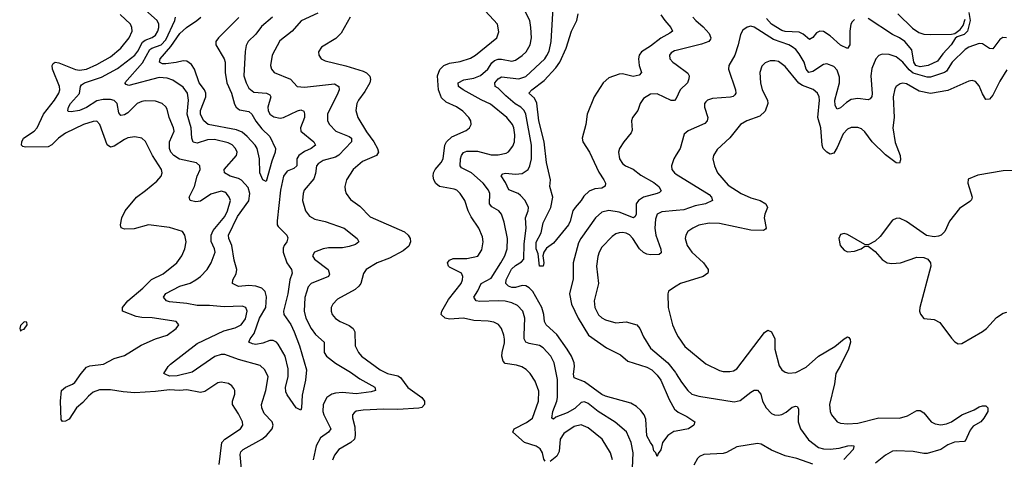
# Model space of a CAD drawing. Header units: inches. Extents: x 1843162 to 1959474, y 907081 to 1016326.
# Tile 319 of 656: x 1916205 to 1921896, y 934233 to 936776. Entities that reach past the tile are written whole.
import ezdxf

# ---------------------------------------------------------------- set-up
doc = ezdxf.new("R2010")
doc.units = ezdxf.units.IN
doc.header["$MEASUREMENT"] = 0
doc.layers.add('B9913', color=7, linetype='Continuous')
doc.layers.add('B9923', color=7, linetype='Continuous')

msp = doc.modelspace()

# ---------------------------------------------------------------- linework, layer by layer
at = {"layer": 'B9913', "color": 5}
for points, elevation in [([(1920000, 934396), (1919986.6, 934393.4), (1919950.2, 934369.8), (1919920.7, 934330), (1919910, 934288), (1919894.4, 934265.6), (1919890, 934249), (1919882, 934270), (1919870, 934282), (1919865.1, 934310), (1919850, 934329.6), (1919830, 934369.6), (1919824.8, 934464.8), (1919814.5, 934490), (1919795.4, 934515.4), (1919770, 934539.2), (1919736.9, 934556.9), (1919590, 934597.3), (1919570, 934607.3), (1919470, 934681.6), (1919410, 934703.5), (1919405.3, 934725.3), (1919410.9, 934769.1), (1919409, 934790), (1919393.4, 934830), (1919370, 934870.5), (1919310, 934955), (1919247.3, 935010), (1919238.5, 935030), (1919233.5, 935070), (1919222.1, 935110), (1919170, 935203.2), (1919150, 935225.4), (1919130, 935236), (1919110, 935238.8), (1919070, 935226.8), (1919050, 935226.4), (1919030, 935233.8), (1919015.6, 935250), (1919016.2, 935270), (1919048.2, 935331.8), (1919070, 935353.9), (1919105.8, 935374.2), (1919119.1, 935390), (1919120.3, 935479.7), (1919132.3, 935570), (1919128.8, 935630), (1919143.7, 935670), (1919145.7, 935690), (1919125.5, 935730), (1919099.5, 935759.5), (1919086, 935770), (1919031.5, 935791.5), (1919013, 935833), (1918987.6, 935872.4), (1918996.4, 935883.6), (1919012.6, 935887.4), (1919070, 935881.3), (1919110, 935886.1), (1919142.9, 935910), (1919153.5, 935930), (1919162.4, 935970), (1919163.8, 936050), (1919130.3, 936230), (1919121.6, 936250), (1919100.6, 936270), (1919068.9, 936288.9), (1919014.3, 936334.3), (1918970, 936379.1), (1918952.1, 936390), (1918950.7, 936410), (1918970, 936433.4), (1918990, 936444.1), (1919090, 936433.5), (1919130, 936446.1), (1919239.8, 936550), (1919252.5, 936567.5), (1919265.7, 936594.3), (1919276.4, 936650), (1919292, 936910)], 540), ([(1919241.2, 934221.2), (1919233.8, 934233.8), (1919226.9, 934270), (1919212.6, 934292.6), (1919189.1, 934309.1), (1919123.1, 934330), (1919055.1, 934390), (1919063.1, 934410), (1919135.1, 934444.9), (1919169.4, 934470.6), (1919203.4, 934570), (1919206.3, 934626.3), (1919184.9, 934684.9), (1919154.5, 934730), (1919132.3, 934752.3), (1919107.7, 934767.7), (1919077.2, 934777.2), (1919010, 934787.1), (1918999.7, 934799.7), (1918992.2, 934830), (1918993.1, 934850), (1919006.6, 934906.6), (1919007.1, 934927.1), (1919004, 934950), (1918989.8, 934990), (1918972.2, 935012.2), (1918946.1, 935026.1), (1918912, 935032), (1918830, 935035.2), (1918770, 935049.1), (1918690, 935044.1), (1918664.7, 935050), (1918640.9, 935070), (1918645, 935090), (1918682.4, 935157.6), (1918755.9, 935250), (1918764.8, 935270), (1918765.8, 935290), (1918758, 935310), (1918690, 935344.1), (1918683.7, 935350), (1918678.4, 935370), (1918690, 935385.4), (1918710, 935395.2), (1918790, 935394.3), (1918852.6, 935407.4), (1918875.4, 935444.6), (1918883.5, 935490), (1918879, 935519), (1918858.5, 935570), (1918814.5, 935634.5), (1918796.7, 935670), (1918777.1, 935730), (1918751.1, 935771.1), (1918731.1, 935790), (1918716.3, 935796.3), (1918630.5, 935810.5), (1918610, 935828.5), (1918598.5, 935850), (1918594, 935870), (1918595.7, 935890), (1918605.5, 935910), (1918641.3, 935950), (1918652.6, 935970), (1918662.6, 936050), (1918671, 936070), (1918701.9, 936098.1), (1918784.8, 936135.2), (1918804.7, 936150), (1918814.8, 936170), (1918813.3, 936190), (1918801.7, 936210), (1918766.8, 936246.8), (1918730, 936272.4), (1918670, 936298.5), (1918643.2, 936323.2), (1918626, 936370), (1918619.3, 936450), (1918633.4, 936486.6), (1918656.8, 936510), (1918690, 936524), (1918750, 936533.4), (1918810, 936552.7), (1918838.7, 936570), (1918963.5, 936670), (1918974.1, 936705.9), (1918966.4, 936750), (1918872.4, 936852.4)], 580), ([(1919740.4, 934050), (1919750.5, 934270), (1919738.2, 934330), (1919712.1, 934392.1), (1919647.3, 934447.3), (1919549.3, 934509.3), (1919490, 934555.7), (1919470, 934565), (1919450, 934562.4), (1919412.6, 934527.4), (1919370, 934501.6), (1919304.3, 934475.7), (1919290, 934465.3), (1919280.7, 934470), (1919285.7, 934510), (1919310.3, 934569.7), (1919313.9, 934590), (1919313.7, 934693.7), (1919293.2, 934790), (1919275.4, 934830), (1919230, 934878.5), (1919210, 934890.6), (1919150, 934901.9), (1919129.8, 934910), (1919120.8, 934930), (1919119.9, 934950), (1919125, 935050), (1919112.3, 935090), (1919082, 935122), (1919050, 935138.6), (1919010, 935147.7), (1918970.4, 935150.4), (1918865.2, 935145.2), (1918843.6, 935150), (1918829.8, 935169.8), (1918852.9, 935207.1), (1918871.2, 935248.8), (1918930, 935281.5), (1918986.6, 935370), (1919008.5, 935410), (1919022.8, 935450), (1919024.1, 935510), (1919005, 935605), (1918990.4, 935650.4), (1918973.3, 935670), (1918933.1, 935693.1), (1918919.5, 935710), (1918922.3, 935770), (1918914.1, 935790), (1918882.7, 935830), (1918815.4, 935890), (1918758.5, 935918.5), (1918749.8, 935930), (1918752.5, 935970), (1918758, 935990), (1918770, 936008), (1918790, 936014.8), (1918850, 936014.2), (1918930, 935994.3), (1918970, 935994.3), (1919015.7, 936004.3), (1919030, 936011.7), (1919055.9, 936044.1), (1919064.5, 936070), (1919067.2, 936110), (1919060.5, 936150), (1919052.5, 936170), (1919019.8, 936210), (1918926.9, 936286.9), (1918871.9, 936311.9), (1918767.8, 936370), (1918740.4, 936390), (1918739.1, 936410), (1918771.5, 936428.5), (1918830, 936437.6), (1918867.6, 936452.4), (1918909.9, 936490), (1918934.3, 936525.7), (1918950, 936539.8), (1918970, 936546.8), (1918990, 936546.8), (1919050, 936536.3), (1919070, 936541.4), (1919110, 936568.7), (1919132.3, 936590), (1919155, 936630), (1919162.7, 936670), (1919159.5, 936730), (1919152.9, 936770), (1919113.2, 936850)], 560), ([(1917357.1, 934202.9), (1917372.2, 934330), (1917389.9, 934350.1), (1917481.1, 934410), (1917493.6, 934430), (1917492.4, 934450), (1917470, 934495.8), (1917435.1, 934550), (1917434.8, 934570), (1917448.5, 934610), (1917448.3, 934630), (1917442, 934642), (1917430, 934658), (1917411.5, 934671.5), (1917370, 934678.8), (1917350, 934675.3), (1917274, 934625.9), (1917250, 934620.2), (1917170, 934634.9), (1917129.3, 934630.7), (1917070, 934635), (1916990, 934624.5), (1916870, 934618.2), (1916802.7, 934622.7), (1916730, 934635), (1916665.8, 934634.2), (1916630, 934621.7), (1916602.4, 934597.6), (1916570, 934561.3), (1916532.8, 934530), (1916490, 934466), (1916470, 934454), (1916451.8, 934451.8), (1916443.6, 934463.6), (1916440.7, 934570), (1916446.6, 934630), (1916469.6, 934650), (1916510, 934666.9), (1916522.7, 934677.3), (1916559.1, 934730), (1916590, 934765), (1916610, 934773.7), (1916690, 934782.3), (1916750, 934816.3), (1916810, 934834), (1916906.4, 934893.6), (1916990, 934929.3), (1917057, 934950), (1917109.6, 934990), (1917123.6, 935010), (1917110, 935030.9), (1916970, 935051.9), (1916910, 935053), (1916878.5, 935058.5), (1916799.5, 935090), (1916798.7, 935110), (1916829.8, 935150), (1916916.7, 935223.3), (1916966.6, 935273.4), (1917034.7, 935305.3), (1917112.3, 935370), (1917142.7, 935410), (1917159.1, 935450), (1917167.1, 935490), (1917159.7, 935530), (1917145.1, 935550), (1917070, 935574), (1916950, 935589.2), (1916866.2, 935566.2), (1916810, 935563.5), (1916791.8, 935571.8), (1916788.3, 935590), (1916795.6, 935630), (1916814.2, 935670), (1916879.3, 935750), (1916932.8, 935787.2), (1916998.3, 935841.7), (1917021.5, 935870), (1917028.7, 935890), (1917024.4, 935910), (1916971.7, 935990), (1916931.3, 936071.3), (1916910, 936091), (1916870, 936098), (1916830, 936091.7), (1916810, 936083.5), (1916750, 936044.4), (1916730, 936038.9), (1916710, 936051.8), (1916668.7, 936168.7), (1916650, 936187.8), (1916630, 936187.5), (1916573.4, 936170), (1916470, 936119.3), (1916428.8, 936091.2), (1916390, 936052.1), (1916370, 936040.2), (1916237.7, 936037.7), (1916222.4, 936042.4), (1916216, 936050), (1916216.8, 936070), (1916227, 936090), (1916289, 936130), (1916305.8, 936150), (1916341.4, 936230), (1916406.7, 936310), (1916430.4, 936350), (1916435.8, 936370), (1916434.3, 936390), (1916394.5, 936490), (1916392.2, 936510), (1916398.6, 936521.4), (1916410, 936529.3), (1916430, 936526.8), (1916527.9, 936487.9), (1916550, 936483.4), (1916590, 936489.7), (1916650, 936516.4), (1916730, 936560.9), (1916790, 936610.1), (1916836.9, 936670), (1916854, 936710), (1916853.6, 936730), (1916845.3, 936750), (1916784.9, 936804.9)], 580), ([(1917491.6, 934110), (1917478.6, 934261.4), (1917483.4, 934276.6), (1917496.5, 934290), (1917604.6, 934350), (1917630.7, 934370), (1917663.1, 934410), (1917668.9, 934430), (1917664.1, 934450), (1917618.3, 934498.3), (1917603.6, 934530), (1917603.2, 934550), (1917628.1, 934630), (1917641.2, 934710), (1917622.3, 934750), (1917594.6, 934774.6), (1917470, 934809.3), (1917390, 934839.6), (1917370, 934839.9), (1917332, 934828), (1917202.5, 934737.5), (1917115.7, 934715.7), (1917070, 934714.7), (1917044.8, 934724.7), (1917038, 934730), (1917062.9, 934770), (1917076.6, 934783.4), (1917230, 934902.6), (1917384.4, 934975.6), (1917450, 934994), (1917485, 935010), (1917510, 935045.8), (1917519.9, 935090), (1917510.9, 935110.9), (1917490, 935118.4), (1917385.7, 935114.3), (1917302.2, 935122.2), (1917230, 935122.9), (1917170, 935134.4), (1917070, 935144.2), (1917053.3, 935150), (1917036.4, 935170), (1917048.6, 935191.4), (1917130, 935234.4), (1917190, 935251.4), (1917222.2, 935270), (1917249.8, 935290), (1917288.2, 935330), (1917311.7, 935370), (1917334.3, 935430), (1917330.6, 935450), (1917311.7, 935491.7), (1917310.8, 935530), (1917323.8, 935556.2), (1917390, 935637.2), (1917406.1, 935670), (1917423.1, 935730), (1917416.4, 935750), (1917399.7, 935770), (1917390, 935778.5), (1917370, 935784.4), (1917310, 935766), (1917250, 935726.5), (1917222.8, 935722.8), (1917189.6, 935730), (1917183.9, 935750), (1917215, 935810), (1917230.4, 935869.6), (1917247.1, 935910), (1917246, 935930), (1917227.5, 935947.5), (1917128.6, 935968.6), (1917095.9, 935990), (1917078.5, 936010), (1917069.9, 936030), (1917069.9, 936070), (1917097, 936130), (1917094.4, 936150), (1917069.4, 936209.4), (1917057.3, 936257.3), (1917050, 936270.9), (1917027.8, 936290), (1916990, 936304.4), (1916930, 936305.8), (1916910, 936302.2), (1916883.6, 936290), (1916830, 936236.8), (1916810, 936225), (1916790, 936222), (1916777.2, 936237.2), (1916767.3, 936290), (1916750, 936308.5), (1916730, 936313.8), (1916686.5, 936313.5), (1916650, 936305.6), (1916590, 936267.5), (1916550, 936249.5), (1916502.9, 936242.9), (1916484.8, 936244.8), (1916482.4, 936250), (1916486.5, 936270), (1916497.7, 936290), (1916550.7, 936349.3), (1916556.8, 936390), (1916562.1, 936397.9), (1916578.9, 936410), (1916676.7, 936443.3), (1916770, 936492.4), (1916870, 936571.2), (1916887.2, 936592.8), (1916914.5, 936645.5), (1916930, 936656.6), (1916970, 936672.4), (1916990, 936686.9), (1917004, 936710), (1917009, 936730), (1917008.4, 936750), (1916999.9, 936770), (1916931.4, 936830)], 560), ([(1917927.2, 936812.8), (1917830.7, 936769.3), (1917779.1, 936710), (1917707.4, 936652.6), (1917663.2, 936570), (1917655.2, 936510), (1917660.2, 936490), (1917675.8, 936470), (1917770, 936432.2), (1917809.4, 936389.4), (1917850, 936385.1), (1918024, 936404), (1918050.2, 936390), (1918051, 936370), (1918043.5, 936350), (1917983.2, 936230), (1917984.5, 936190), (1917995, 936170), (1918032.4, 936130), (1918110, 936099), (1918122.4, 936090), (1918123.5, 936070), (1918048.8, 935991.2), (1918030, 935981.3), (1917958.9, 935961.1), (1917930, 935942.4), (1917920.9, 935930), (1917914.4, 935885.6), (1917904, 935856), (1917849.3, 935790), (1917842.7, 935770), (1917839.7, 935730), (1917856.3, 935670), (1917880, 935640), (1917910, 935622.7), (1917970, 935608), (1918080.3, 935570), (1918156, 935510), (1918164.9, 935490), (1918145.5, 935474.5), (1918110, 935463.4), (1918070, 935456.3), (1917990, 935456.7), (1917959.1, 935450), (1917908.7, 935430), (1917898, 935410), (1917908.9, 935390), (1917987.7, 935330), (1917996.3, 935303.7), (1917990.6, 935289.4), (1917890.3, 935250), (1917873, 935230), (1917852, 935168), (1917848.1, 935090), (1917857.7, 935050), (1917890.1, 934990), (1917915.3, 934955.3), (1917964.2, 934910), (1917964.1, 934850), (1917977.2, 934830), (1918030, 934788.1), (1918116.9, 934736.9), (1918170, 934697.5), (1918258, 934650), (1918260.5, 934630), (1918236.9, 934623.1), (1918150, 934612.2), (1918070, 934618.7), (1918030, 934616), (1918009, 934610), (1917979.3, 934590), (1917958.2, 934550), (1917956.6, 934510), (1917961.9, 934490), (1918003.5, 934410), (1917989.1, 934390), (1917943.3, 934356.7), (1917918.8, 934310), (1917901.9, 934230)], 560), ([(1919910, 936804.5), (1919933.1, 936770), (1919968.7, 936730), (1919977.8, 936710), (1919962.8, 936697.2), (1919910, 936669.5), (1919850, 936622.5), (1919798.5, 936590), (1919786, 936570), (1919781.5, 936550), (1919785.9, 936510), (1919799.6, 936470), (1919785.8, 936454.2), (1919750, 936446.9), (1919690, 936462.6), (1919670, 936461.4), (1919610, 936438.8), (1919578.2, 936410), (1919525.1, 936330), (1919485.7, 936230), (1919477.7, 936170), (1919455.8, 936090), (1919459.6, 936070), (1919499.2, 936010), (1919553, 935893), (1919581.3, 935850), (1919590.4, 935830), (1919588.1, 935811.9), (1919570, 935801.3), (1919530, 935796.8), (1919496.4, 935783.6), (1919465.5, 935754.5), (1919450, 935729.8), (1919415, 935690), (1919402.2, 935670), (1919386.7, 935610), (1919376.9, 935590), (1919290, 935483.7), (1919250, 935454), (1919233.4, 935430), (1919227.7, 935410), (1919233.4, 935370), (1919230, 935349.2), (1919209.9, 935349.9), (1919201.3, 935421.3), (1919189.4, 935450), (1919189.3, 935489.3), (1919218.1, 935541.9), (1919230, 935600.3), (1919274.1, 935690), (1919286.3, 935750), (1919269.7, 935810), (1919272, 935850), (1919250, 935949.3), (1919236.3, 936070), (1919204.8, 936190), (1919193.5, 936293.5), (1919181.2, 936321.2), (1919147.1, 936350), (1919164.1, 936370), (1919235.5, 936424.5), (1919303.7, 936496.3), (1919326.5, 936530), (1919363.2, 936610), (1919393.3, 936710), (1919424.8, 936770), (1919432.1, 936810)], 520), ([(1917666.8, 936790), (1917603.1, 936736.9), (1917570, 936692.8), (1917525.8, 936650), (1917513.9, 936626.1), (1917508, 936592), (1917500.5, 936450), (1917513.7, 936410), (1917530, 936379.6), (1917557.1, 936357.1), (1917630.5, 936350.5), (1917650, 936340.2), (1917655.9, 936330), (1917639.6, 936270), (1917641.6, 936250), (1917651.1, 936230), (1917672.8, 936212.8), (1917710, 936205.4), (1917730, 936208.9), (1917810, 936249.3), (1917830, 936253.5), (1917846.8, 936246.8), (1917851.6, 936231.6), (1917850.7, 936210), (1917827.5, 936150), (1917830.2, 936130.2), (1917904.7, 936070), (1917913.8, 936050), (1917890.3, 936030), (1917850, 936012.7), (1917817.7, 935990), (1917806.4, 935970), (1917807.2, 935930), (1917790, 935915.7), (1917750, 935900.2), (1917730.1, 935870), (1917712.4, 935790), (1917692.4, 935612.4), (1917692.9, 935590), (1917699.3, 935579.3), (1917748.4, 935530), (1917754.4, 935514.4), (1917748.8, 935491.2), (1917732.8, 935470), (1917726.8, 935453.2), (1917728.1, 935431.9), (1917749.1, 935370), (1917775.9, 935330), (1917780.5, 935310), (1917766.4, 935270), (1917754.7, 935190), (1917729.6, 935090), (1917732.2, 935070), (1917772.2, 935012.2), (1917790.9, 934970), (1917822.1, 934890), (1917863.1, 934750), (1917857.3, 934690), (1917836.9, 934603.1), (1917834.3, 934530), (1917830, 934517.2), (1917803.7, 934530), (1917750, 934605.1), (1917742.3, 934622.3), (1917741.3, 934650), (1917756.4, 934710), (1917755.7, 934755.7), (1917739.2, 934830), (1917699.4, 934899.4), (1917689.9, 934909.9), (1917670, 934919.9), (1917650, 934919.5), (1917610, 934904.2), (1917570, 934897.4), (1917550, 934900.4), (1917529.6, 934910), (1917537.4, 934930), (1917559.7, 934960.3), (1917591, 935050), (1917627.3, 935110), (1917631.7, 935171.7), (1917623.8, 935203.8), (1917603.7, 935223.7), (1917570, 935235.2), (1917530, 935238.8), (1917470, 935233.3), (1917435.6, 935250), (1917436, 935270), (1917455, 935305), (1917460.2, 935330), (1917445.2, 935385.2), (1917431.6, 935470), (1917413.3, 935510), (1917412.3, 935530), (1917463.1, 935636.9), (1917530, 935728.6), (1917535.8, 935770), (1917525, 935805), (1917487, 935847), (1917470, 935856.9), (1917420.4, 935870), (1917387.7, 935890), (1917386, 935910), (1917457, 935990), (1917460.8, 936010), (1917452.8, 936030), (1917432.2, 936052.2), (1917410, 936063.1), (1917330, 936082.1), (1917290, 936080.1), (1917230, 936061.1), (1917206.5, 936066.5), (1917199.3, 936090), (1917196.2, 936150), (1917173.6, 936230), (1917180.4, 936310), (1917174.1, 936350), (1917150, 936384.4), (1917090, 936425.7), (1917057.6, 936437.6), (1917010, 936441.8), (1916835.8, 936395.8), (1916820, 936400), (1916813, 936410), (1916914.4, 936525.6), (1916957.6, 936602.4), (1916969.1, 936610.9), (1917023.2, 936630), (1917050, 936659.1), (1917102.2, 936770), (1917105.5, 936790)], 540), ([(1917471.1, 936788.9), (1917353, 936670), (1917338.3, 936650), (1917338.3, 936630), (1917386.2, 936550), (1917391.6, 936530), (1917392.8, 936470), (1917402.3, 936410), (1917429.5, 936350), (1917446.5, 936286.5), (1917456.6, 936270), (1917474.4, 936254.4), (1917530, 936244.1), (1917546.3, 936230), (1917569.3, 936189.3), (1917604.4, 936144.4), (1917650, 936100.7), (1917683.9, 936030), (1917682.1, 936010), (1917662, 935958), (1917630, 935839.3), (1917610, 935849.6), (1917593.3, 935890), (1917591.5, 935970), (1917576.4, 936030), (1917566.2, 936050), (1917520.3, 936100.3), (1917490, 936124.5), (1917458.5, 936138.5), (1917294, 936170), (1917269.9, 936189.9), (1917250, 936227.4), (1917249.2, 936250), (1917280.8, 936330), (1917281.5, 936350), (1917272.5, 936370), (1917242.1, 936410), (1917214.3, 936490), (1917196.9, 936516.9), (1917170, 936535.2), (1917150, 936538.3), (1917110, 936527.6), (1917050, 936519.4), (1917030, 936519.5), (1917012.1, 936530), (1917017, 936550), (1917079, 936621), (1917130, 936695.2), (1917169, 936731), (1917229.4, 936770), (1917252.2, 936790)], 520), ([(1918114.9, 936790), (1918063.1, 936696.9), (1918032.7, 936667.3), (1917950, 936616.3), (1917932.2, 936590), (1917933.7, 936570), (1917946.7, 936550), (1917970, 936536.9), (1918089, 936509), (1918190, 936477.7), (1918210, 936468), (1918228.6, 936448.6), (1918231.8, 936430), (1918228.6, 936410), (1918200.6, 936359.4), (1918163.5, 936310), (1918153.5, 936290), (1918146.8, 936250), (1918159, 936210), (1918210, 936126), (1918252.5, 936070), (1918273.8, 936030), (1918278.6, 936010), (1918267.4, 935990), (1918185.4, 935954.6), (1918131.3, 935910), (1918094.6, 935850), (1918084.2, 935810), (1918085.3, 935790), (1918092, 935770), (1918116.1, 935736.1), (1918170, 935696.5), (1918230, 935636.1), (1918428, 935548), (1918450.2, 935530), (1918461.5, 935510), (1918464, 935490), (1918454.6, 935465.4), (1918421.6, 935438.4), (1918343, 935397), (1918270, 935369.8), (1918207, 935330), (1918192.1, 935307.9), (1918176.9, 935250), (1918165.9, 935234.1), (1918144.1, 935215.9), (1918041.7, 935158.3), (1918014, 935130), (1918005.2, 935110), (1918004.2, 935090), (1918011.3, 935070), (1918030, 935047.2), (1918057.6, 935030), (1918110, 935007.5), (1918132.9, 934990), (1918141.4, 934970), (1918143.8, 934890), (1918162.9, 934850), (1918180.7, 934830), (1918288.1, 934750), (1918330, 934730.1), (1918390, 934715.5), (1918405.9, 934705.9), (1918448.2, 934648.2), (1918528.9, 934590), (1918544.6, 934570), (1918544.6, 934550), (1918530, 934533), (1918511.5, 934528.5), (1918390, 934520.1), (1918310, 934522.3), (1918190, 934517.3), (1918150, 934510.7), (1918137.8, 934502.2), (1918127.7, 934490), (1918128, 934472), (1918141.3, 934421.3), (1918144.6, 934370), (1918140.6, 934350), (1918118.5, 934330), (1918050.1, 934289.9), (1918023.6, 934256.4), (1918012.9, 934227.1)], 580), ([(1920000, 936597.9), (1919990, 936595.4), (1919970, 936584.2), (1919960.2, 936570), (1919962.7, 936550), (1919980.2, 936530), (1920000, 936515.5)], 540), ([(1920000, 936319.6), (1919990, 936307.7), (1919970, 936308.2), (1919890, 936346.8), (1919850, 936344.2), (1919810, 936318.9), (1919791.4, 936290), (1919777.2, 936250), (1919746, 936210), (1919740.2, 936190), (1919744.2, 936135.8), (1919739.6, 936120.4), (1919695.8, 936070), (1919672.2, 936030), (1919665.7, 936010), (1919672, 935970), (1919690, 935943.7), (1919706.4, 935930), (1919750, 935910.3), (1919795.7, 935875.7), (1919870, 935833), (1919899.7, 935810), (1919913.4, 935786.6), (1919903.4, 935776.6), (1919888.8, 935771.2), (1919810, 935749), (1919781.3, 935730), (1919768.7, 935710), (1919767.6, 935650), (1919762.6, 935637.4), (1919752.7, 935630), (1919670, 935662.5), (1919610, 935671.1), (1919570, 935662.9), (1919532.2, 935630), (1919447.6, 935510), (1919435.2, 935484.8), (1919403.3, 935370), (1919403, 935277), (1919382.4, 935190), (1919395.1, 935130), (1919433.4, 935050), (1919491.8, 934951.8), (1919597.1, 934877.1), (1919676.7, 934836.7), (1919720, 934800), (1919830, 934765.6), (1919857.7, 934750), (1919890, 934720.2), (1919910.5, 934690.5), (1919958.3, 934578.3), (1919990, 934523.7), (1920000, 934514.3)], 540), ([(1920000, 935993.8), (1919985.8, 935970), (1919972.4, 935930), (1919974.9, 935910), (1919988.9, 935890), (1920000, 935883)], 560), ([(1920000, 935671.5), (1919916.3, 935663.7), (1919890.2, 935649.8), (1919879.1, 935620.9), (1919876.4, 935570), (1919882, 935530), (1919911.4, 935448.6), (1919912.7, 935427.3), (1919901.7, 935418.3), (1919850, 935416.2), (1919830, 935419), (1919810, 935429), (1919787.7, 935450), (1919749, 935510), (1919730, 935530.6), (1919710, 935541), (1919690, 935545.3), (1919670, 935543.1), (1919650, 935536.1), (1919630, 935520.9), (1919570, 935459.1), (1919553.5, 935430), (1919546.1, 935406.1), (1919539.7, 935350), (1919550.2, 935250), (1919525, 935150), (1919528.6, 935110), (1919550, 935069.1), (1919570, 935050.2), (1919590, 935039.7), (1919650, 935021.6), (1919710, 935027.1), (1919771.5, 935011.5), (1919788.8, 934988.8), (1919810, 934942), (1919850, 934875.6), (1919950.7, 934790.7), (1919995.1, 934735.1), (1920000, 934727.2)], 560), ([(1920000, 935234.3), (1919954.4, 935205.6), (1919950.4, 935190), (1919953.4, 935110), (1919977.5, 935010), (1920000, 934961.7)], 580), ([(1919631.9, 934230), (1919620.3, 934270), (1919571.8, 934350), (1919490, 934415.5), (1919450, 934432.3), (1919410, 934422.9), (1919350, 934381.5), (1919329.7, 934350.3), (1919322.7, 934277.3), (1919310, 934251.8), (1919270, 934219.4)], 580)]:
    msp.add_lwpolyline(points, dxfattribs=dict(at, elevation=elevation))
at = {"layer": 'B9913', "color": 5, "elevation": 620}
msp.add_lwpolyline([(1916230, 935028), (1916210, 935006), (1916204.7, 934990), (1916210, 934974), (1916218, 934982), (1916230, 934984.7), (1916248, 935010), (1916246, 935026)], close=True, dxfattribs=at)
at = {"layer": 'B9923', "color": 5}
for points, elevation in [([(1921690, 936818), (1921698.7, 936770), (1921682.7, 936710), (1921664.9, 936690), (1921623.4, 936676.6), (1921612.6, 936667.4), (1921587.9, 936630), (1921541.3, 936578.7), (1921510, 936535.1), (1921455.8, 936510), (1921410, 936503.7), (1921385.2, 936510), (1921373.9, 936530), (1921360.8, 936600.8), (1921320.8, 936650), (1921290.9, 936670.9), (1921249.6, 936689.6), (1921110, 936781.6)], 540), ([(1921281.4, 936810), (1921366, 936726), (1921401.8, 936701.8), (1921430, 936692.8), (1921469.9, 936690.1), (1921590, 936692), (1921610, 936695.8), (1921640.5, 936719.5), (1921658.4, 936741.6), (1921670, 936778.8)], 540), ([(1920095.8, 936790), (1920113.4, 936770), (1920154.4, 936734.4), (1920190, 936694.9), (1920199.7, 936670), (1920197.4, 936662.6), (1920188.4, 936650), (1920145.7, 936634.3), (1920000, 936597.9)], 540), ([(1921909, 936671), (1921888.4, 936671.6), (1921870, 936661.4), (1921830, 936607.7), (1921810, 936609.8), (1921770, 936636.5), (1921750, 936638.7), (1921690, 936616.4), (1921670, 936603.9), (1921594.5, 936530), (1921561.5, 936478.5), (1921550, 936469.9), (1921470, 936442.2), (1921450, 936443), (1921370, 936466.7), (1921345.1, 936485.1), (1921310, 936529.9), (1921270, 936560.2), (1921230, 936573.3), (1921190, 936576.8), (1921170, 936568.2), (1921154.3, 936550), (1921130, 936492.3), (1921124.1, 936450), (1921131.4, 936348.6), (1921129.4, 936330.6), (1921121.4, 936318.6), (1921108.4, 936311.6), (1921050, 936318.9), (1921010, 936313.3), (1920983.3, 936296.7), (1920950, 936266.1), (1920930, 936257.7), (1920918.4, 936278.4), (1920916.6, 936310), (1920942.8, 936410), (1920944, 936444), (1920930, 936483.9), (1920910, 936504.1), (1920870, 936520.3), (1920850, 936515.9), (1920790, 936475.8), (1920765.4, 936470), (1920750.6, 936490), (1920738.7, 936530), (1920710, 936578.5), (1920690, 936603.9), (1920670, 936619), (1920650, 936630.4), (1920561.6, 936661.6), (1920450, 936731.9), (1920430, 936737.3), (1920410, 936733), (1920385.2, 936714.8), (1920370.2, 936689.8), (1920357.5, 936630), (1920338.2, 936570), (1920303.2, 936510), (1920302, 936490), (1920341.6, 936370), (1920343.6, 936350), (1920339.3, 936340.7), (1920329.1, 936330.9), (1920312.4, 936327.6), (1920210, 936320.6), (1920181.1, 936310), (1920170, 936299.7), (1920163.8, 936290), (1920163.5, 936270), (1920181.8, 936210), (1920178.6, 936190), (1920164.9, 936175.1), (1920068.2, 936131.8), (1920046.1, 936113.9), (1920021.6, 936030), (1920000, 935993.8)], 560), ([(1921030, 936775.8), (1921015.9, 936764.1), (1921009.5, 936750.5), (1921003.5, 936710), (1921003.7, 936630), (1920990, 936609.6), (1920950, 936627.8), (1920890, 936682), (1920850, 936707), (1920830, 936709.8), (1920810, 936699.8), (1920790, 936673), (1920770, 936660.5), (1920732.6, 936692.6), (1920710, 936702.5), (1920630, 936707.1), (1920610, 936712.3), (1920549.6, 936749.6), (1920521.9, 936781.9)], 540), ([(1921910, 936486), (1921870, 936420.4), (1921830, 936339.8), (1921810, 936315.3), (1921790, 936313.7), (1921770, 936346.3), (1921750, 936393), (1921730, 936418.3), (1921710, 936424.4), (1921690, 936419.8), (1921570, 936366.2), (1921470, 936349.3), (1921402.9, 936362.9), (1921330, 936404), (1921310, 936407.8), (1921294.8, 936405.2), (1921271.8, 936390), (1921263.6, 936376.4), (1921253.7, 936330), (1921258.8, 936210), (1921252.4, 936150), (1921264.9, 936064.9), (1921294.2, 935990), (1921295.6, 935964.4), (1921290, 935946.3), (1921270, 935947.4), (1921210, 935993.7), (1921132.5, 936070), (1921090, 936127.6), (1921070, 936143.5), (1921050, 936151.9), (1921010, 936151.9), (1920990, 936142), (1920964.8, 936115.2), (1920930, 936036.2), (1920910, 936004.5), (1920890, 935997.6), (1920870, 936009.7), (1920849.8, 936030), (1920842.5, 936050), (1920835.4, 936150), (1920818, 936210), (1920827, 936310), (1920826.3, 936330), (1920816.8, 936350), (1920791, 936371), (1920730, 936394.9), (1920708.3, 936408.3), (1920630, 936504.6), (1920590, 936533), (1920570, 936538.5), (1920543.1, 936536.9), (1920514.6, 936525.4), (1920494, 936506), (1920482.8, 936470), (1920485.8, 936410), (1920497.1, 936370), (1920527.8, 936310), (1920529.4, 936290), (1920514.1, 936245.9), (1920482.6, 936217.4), (1920408.2, 936190), (1920370.2, 936169.8), (1920310, 936092.1), (1920235.3, 936024.7), (1920215.2, 935990), (1920211.3, 935970), (1920221.2, 935930), (1920238, 935890), (1920299.1, 935819.1), (1920374, 935770), (1920430, 935745.1), (1920484.9, 935730), (1920517.7, 935710), (1920527.7, 935690), (1920511.1, 935650), (1920508.1, 935630), (1920519.5, 935570), (1920516.5, 935563.5), (1920503.4, 935556.6), (1920430, 935558.4), (1920250, 935596.1), (1920190, 935597.8), (1920130, 935587.4), (1920094.9, 935570), (1920067.4, 935550), (1920054.9, 935530), (1920051.7, 935510), (1920062.4, 935470), (1920090.2, 935430), (1920157.8, 935370), (1920184, 935330), (1920183.4, 935316.6), (1920182.6, 935310), (1920154.4, 935290), (1920024.9, 935250), (1920000, 935234.3)], 580), ([(1920000, 936515.5), (1920066.6, 936466.6), (1920073.5, 936450), (1920072.8, 936432.8), (1920064, 936410), (1920023, 936370), (1920000.2, 936319.8), (1920000, 936319.6)], 540), ([(1920000, 935883), (1920190, 935763.6), (1920202.8, 935750), (1920208.8, 935730), (1920168.2, 935710), (1920110, 935699.9), (1920044.3, 935675.7), (1920000, 935671.5)], 560), ([(1922070, 935903.5), (1921890, 935902.3), (1921743.6, 935876.4), (1921687, 935853), (1921685.3, 935830), (1921710.2, 935750), (1921706, 935734), (1921696.8, 935723.2), (1921636.4, 935683.6), (1921579.6, 935610), (1921551.5, 935550), (1921530.3, 935530), (1921515.9, 935524.1), (1921490, 935520.3), (1921446.4, 935526.4), (1921330, 935608.4), (1921290, 935627.8), (1921270, 935626), (1921250, 935616.9), (1921178.5, 935521.5), (1921150, 935495.1), (1921110, 935474), (1921090, 935475.3), (1920990, 935533.6), (1920970, 935539.5), (1920950, 935532.7), (1920939.1, 935510), (1920946.4, 935470), (1920970, 935442), (1920990, 935433.4), (1921030, 935437.3), (1921068, 935450), (1921090, 935464.7), (1921110, 935464.7), (1921150, 935434.8), (1921190, 935389), (1921219.1, 935370), (1921244.9, 935364.9), (1921296, 935370), (1921390, 935401.1), (1921430, 935401), (1921454.7, 935390), (1921469.3, 935370), (1921470.8, 935350), (1921407.7, 935110), (1921406.5, 935090), (1921411.5, 935071.5), (1921430, 935047), (1921490, 935040.7), (1921524.1, 935024.1), (1921590, 934934), (1921610, 934912.4), (1921630, 934901.3), (1921650, 934902.4), (1921770, 934972.9), (1921793.7, 934990), (1921850, 935052.6), (1921890, 935079.1), (1921910, 935084.4)], 620), ([(1920000, 934961.7), (1920010, 934940.3), (1920050, 934885.3), (1920170, 934785.5), (1920250, 934746.3), (1920270, 934740.9), (1920310, 934740.8), (1920330, 934745.5), (1920350, 934756.9), (1920510, 934965.7), (1920530, 934978.9), (1920550.8, 934970.8), (1920570, 934930.6), (1920569.5, 934870), (1920594.2, 934774.2), (1920610.4, 934750), (1920630, 934736.9), (1920650.2, 934730.3), (1920690, 934734.7), (1920750, 934766.4), (1920822.6, 934830), (1920915.6, 934884.4), (1920970, 934929.1), (1920990, 934941.1), (1920997.8, 934937.8), (1921004.9, 934924.9), (1921006, 934910), (1920996.1, 934870), (1920950, 934776), (1920922, 934730), (1920913.6, 934670), (1920886.5, 934550), (1920888.8, 934510), (1920896.4, 934490), (1920930, 934450.4), (1920950, 934441.7), (1920990, 934437.5), (1921050, 934441.5), (1921170, 934472), (1921290, 934470.1), (1921336.6, 934483.4), (1921390, 934514.9), (1921410, 934514.9), (1921430, 934500.9), (1921473.1, 934450), (1921497.2, 934437.2), (1921530, 934431.8), (1921562.3, 934437.7), (1921590, 934449.3), (1921650, 934490.2), (1921720.9, 934519.1), (1921750, 934537), (1921770, 934543), (1921790, 934542.8), (1921800.7, 934530), (1921801.6, 934510), (1921777.6, 934470), (1921760.4, 934450), (1921715.1, 934424.9), (1921698.3, 934401.7), (1921670, 934338.4), (1921664.4, 934335.6), (1921607.6, 934332.4), (1921570, 934316.8), (1921530, 934289.2), (1921450, 934267.4), (1921430, 934267.1), (1921370, 934278.8), (1921270, 934282.8), (1921250, 934279.6), (1921210, 934257.7), (1921151.2, 934210)], 580), ([(1920000, 934727.2), (1920030, 934678.6), (1920067.3, 934630), (1920089.4, 934609.4), (1920130, 934598.9), (1920334, 934566), (1920370, 934573.7), (1920430, 934621.3), (1920450, 934632.6), (1920470, 934632.9), (1920489.1, 934610), (1920497.8, 934570), (1920520.2, 934530), (1920550, 934498.6), (1920568.2, 934490), (1920590, 934487.7), (1920610, 934492.2), (1920634.6, 934505.4), (1920670, 934534.6), (1920690, 934540.4), (1920697.7, 934537.7), (1920705.5, 934525.5), (1920705, 934450), (1920717.4, 934410), (1920764.8, 934344.8), (1920821.8, 934301.8), (1920850, 934292.9), (1920890, 934291.4), (1920942, 934298), (1920991.1, 934311.1), (1921013, 934313), (1921026, 934310), (1921026.4, 934306.4), (1921023.1, 934290), (1920969, 934231)], 560), ([(1920000, 934514.3), (1920010, 934504.9), (1920061.4, 934481.4), (1920107.3, 934450), (1920102, 934430), (1920070.8, 934410), (1920000, 934396)], 540), ([(1920790, 934205.1), (1920696.8, 934236.8), (1920630, 934253.5), (1920550, 934286.4), (1920490, 934319.5), (1920470, 934323.4), (1920350, 934304.3), (1920290, 934271.9), (1920270, 934266.3), (1920159.1, 934260.9), (1920133.8, 934250), (1920121.6, 934238.4), (1920101.1, 934198.8)], 560)]:
    msp.add_lwpolyline(points, dxfattribs=dict(at, elevation=elevation))

doc.saveas('drawing.dxf')
